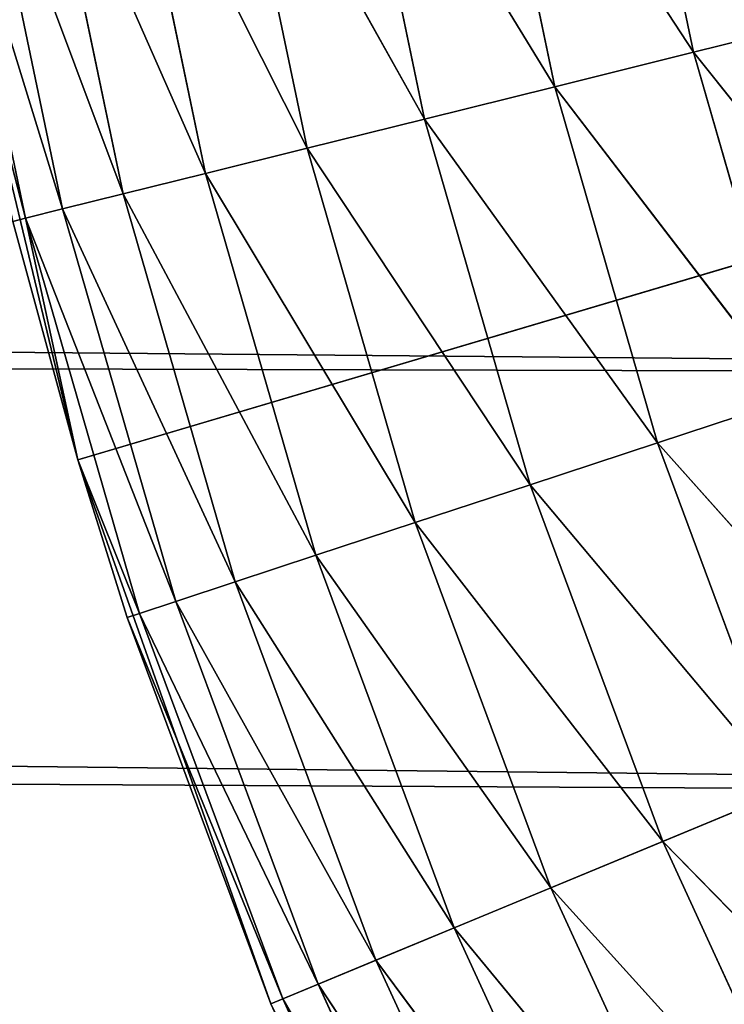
# Model space of a CAD drawing. Extents: x 0.1 to 25.1, y 0 to 8.
# Tile 484 of 582: x 22.5002 to 22.5833, y 1.9266 to 2.0427. Entities that reach past the tile are written whole.
import ezdxf

# ---------------------------------------------------------------- set-up
doc = ezdxf.new("R2010")
doc.units = 0
doc.header["$LTSCALE"] = 2.54
doc.layers.get('0').update_dxf_attribs({"color": 13, "linetype": 'CONTINUOUS'})

# ---------------------------------------------------------------- blocks, each defined once
blk = doc.blocks.new('P__KA__AZIENKOWA_DOCIA_25C')
at = {"color": 0}
for p, q in [((2.48026, 2.17566, 29.5), (22.86215, 1.95068, 29.5)), ((22.82716, 2.00066, 29.5), (2.48026, 2.17566, 29.5)), ((22.82716, 2.00066, 29.5), (2.48026, 2.17566, 29.5)), ((2.48026, 2.17566, 29.5), (22.86215, 1.95068, 29.5)), ((22.5071, 1.9908, 29.35), (23.13026, 2.17566, 29.35)), ((22.5071, 1.9908, 29.35), (23.13026, 2.17566, 29.35)), ((22.52984, 1.92667, 29.35), (23.13026, 2.17566, 29.35)), ((22.52984, 1.92667, 29.35), (23.13026, 2.17566, 29.35)), ((22.57095, 2.0804, 28.85152), (22.57964, 2.03887, 28.85152)), ((22.57095, 2.0804, 28.85152), (22.57964, 2.03887, 28.85152)), ((22.55435, 2.07757, 28.85603), (22.5633, 2.03481, 28.85603)), ((22.55435, 2.07757, 28.85603), (22.5633, 2.03481, 28.85603)), ((22.55435, 2.07757, 28.85603), (22.57964, 2.03887, 28.85152)), ((22.55435, 2.07757, 28.85603), (22.57964, 2.03887, 28.85152)), ((22.53878, 2.07492, 28.8634), (22.54796, 2.031, 28.8634)), ((22.53878, 2.07492, 28.8634), (22.54796, 2.031, 28.8634)), ((22.53878, 2.07492, 28.8634), (22.5633, 2.03481, 28.85603)), ((22.53878, 2.07492, 28.8634), (22.5633, 2.03481, 28.85603)), ((22.52471, 2.07252, 28.87339), (22.53411, 2.02756, 28.87339)), ((22.52471, 2.07252, 28.87339), (22.53411, 2.02756, 28.87339)), ((22.52471, 2.07252, 28.87339), (22.54796, 2.031, 28.8634)), ((22.52471, 2.07252, 28.87339), (22.54796, 2.031, 28.8634)), ((22.51255, 2.07045, 28.88572), (22.52214, 2.02458, 28.88572)), ((22.51255, 2.07045, 28.88572), (22.52214, 2.02458, 28.88572)), ((22.51255, 2.07045, 28.88572), (22.53411, 2.02756, 28.87339)), ((22.51255, 2.07045, 28.88572), (22.53411, 2.02756, 28.87339)), ((22.5027, 2.06877, 28.9), (22.51244, 2.02217, 28.9)), ((22.5027, 2.06877, 28.9), (22.51244, 2.02217, 28.9)), ((22.5027, 2.06877, 28.9), (22.52214, 2.02458, 28.88572)), ((22.5027, 2.06877, 28.9), (22.52214, 2.02458, 28.88572)), ((22.49099, 2.06678, 28.93264), (22.50091, 2.01931, 28.93264)), ((22.49099, 2.06678, 28.93264), (22.50091, 2.01931, 28.93264)), ((22.49099, 2.06678, 28.93264), (22.50529, 2.0204, 28.9158)), ((22.49099, 2.06678, 28.93264), (22.50529, 2.0204, 28.9158)), ((22.49544, 2.06754, 28.9158), (22.50529, 2.0204, 28.9158)), ((22.49544, 2.06754, 28.9158), (22.50529, 2.0204, 28.9158)), ((22.49544, 2.06754, 28.9158), (22.51244, 2.02217, 28.9)), ((22.49544, 2.06754, 28.9158), (22.51244, 2.02217, 28.9)), ((22.5071, 1.9908, 29.35), (22.4912, 2.05695, 29.35)), ((22.5071, 1.9908, 29.35), (22.4912, 2.05695, 29.35)), ((22.4912, 2.05695, 28.95), (22.50091, 2.01931, 28.93264)), ((22.4912, 2.05695, 28.95), (22.50091, 2.01931, 28.93264)), ((22.82716, 2.00066, 29.35), (2.45916, 2.05595, 29.35)), ((22.82716, 2.00066, 29.35), (2.45916, 2.05595, 29.35)), ((22.86215, 1.95068, 29.35), (2.45916, 2.05595, 29.35)), ((22.86215, 1.95068, 29.35), (2.45916, 2.05595, 29.35)), ((22.59649, 2.04305, 28.85), (22.57964, 2.03887, 28.85152)), ((22.59649, 2.04305, 28.85), (22.57964, 2.03887, 28.85152)), ((22.57964, 2.03887, 28.85152), (22.5633, 2.03481, 28.85603)), ((22.57964, 2.03887, 28.85152), (22.5633, 2.03481, 28.85603)), ((22.57964, 2.03887, 28.85152), (22.5914, 1.9981, 28.85152)), ((22.57964, 2.03887, 28.85152), (22.5914, 1.9981, 28.85152)), ((22.57964, 2.03887, 28.85152), (22.60789, 2.00353, 28.85)), ((22.57964, 2.03887, 28.85152), (22.60789, 2.00353, 28.85)), ((22.5633, 2.03481, 28.85603), (22.54796, 2.031, 28.8634)), ((22.5633, 2.03481, 28.85603), (22.54796, 2.031, 28.8634)), ((22.5633, 2.03481, 28.85603), (22.57541, 1.99283, 28.85603)), ((22.5633, 2.03481, 28.85603), (22.57541, 1.99283, 28.85603)), ((22.5633, 2.03481, 28.85603), (22.5914, 1.9981, 28.85152)), ((22.5633, 2.03481, 28.85603), (22.5914, 1.9981, 28.85152)), ((22.54796, 2.031, 28.8634), (22.53411, 2.02756, 28.87339)), ((22.54796, 2.031, 28.8634), (22.53411, 2.02756, 28.87339)), ((22.54796, 2.031, 28.8634), (22.5604, 1.98789, 28.8634)), ((22.54796, 2.031, 28.8634), (22.5604, 1.98789, 28.8634)), ((22.54796, 2.031, 28.8634), (22.57541, 1.99283, 28.85603)), ((22.54796, 2.031, 28.8634), (22.57541, 1.99283, 28.85603)), ((22.53411, 2.02756, 28.87339), (22.52214, 2.02458, 28.88572)), ((22.53411, 2.02756, 28.87339), (22.52214, 2.02458, 28.88572)), ((22.53411, 2.02756, 28.87339), (22.54684, 1.98342, 28.87339)), ((22.53411, 2.02756, 28.87339), (22.54684, 1.98342, 28.87339)), ((22.53411, 2.02756, 28.87339), (22.5604, 1.98789, 28.8634)), ((22.53411, 2.02756, 28.87339), (22.5604, 1.98789, 28.8634)), ((22.52214, 2.02458, 28.88572), (22.51244, 2.02217, 28.9)), ((22.52214, 2.02458, 28.88572), (22.51244, 2.02217, 28.9)), ((22.52214, 2.02458, 28.88572), (22.53513, 1.97956, 28.88572)), ((22.52214, 2.02458, 28.88572), (22.53513, 1.97956, 28.88572)), ((22.52214, 2.02458, 28.88572), (22.54684, 1.98342, 28.87339)), ((22.52214, 2.02458, 28.88572), (22.54684, 1.98342, 28.87339)), ((22.51244, 2.02217, 28.9), (22.50529, 2.0204, 28.9158)), ((22.51244, 2.02217, 28.9), (22.50529, 2.0204, 28.9158)), ((22.51244, 2.02217, 28.9), (22.52564, 1.97643, 28.9)), ((22.51244, 2.02217, 28.9), (22.52564, 1.97643, 28.9)), ((22.51244, 2.02217, 28.9), (22.53513, 1.97956, 28.88572)), ((22.51244, 2.02217, 28.9), (22.53513, 1.97956, 28.88572)), ((22.50529, 2.0204, 28.9158), (22.50091, 2.01931, 28.93264)), ((22.50529, 2.0204, 28.9158), (22.50091, 2.01931, 28.93264)), ((22.50529, 2.0204, 28.9158), (22.51864, 1.97413, 28.9158)), ((22.50529, 2.0204, 28.9158), (22.51864, 1.97413, 28.9158)), ((22.50529, 2.0204, 28.9158), (22.52564, 1.97643, 28.9)), ((22.50529, 2.0204, 28.9158), (22.52564, 1.97643, 28.9)), ((22.49944, 2.01894, 28.95), (22.50091, 2.01931, 28.93264)), ((22.49944, 2.01894, 28.95), (22.50091, 2.01931, 28.93264)), ((22.50091, 2.01931, 28.93264), (22.5071, 1.9908, 28.95)), ((22.50091, 2.01931, 28.93264), (22.5071, 1.9908, 28.95)), ((22.50091, 2.01931, 28.93264), (22.51436, 1.97271, 28.93264)), ((22.50091, 2.01931, 28.93264), (22.51436, 1.97271, 28.93264)), ((22.50091, 2.01931, 28.93264), (22.51864, 1.97413, 28.9158)), ((22.50091, 2.01931, 28.93264), (22.51864, 1.97413, 28.9158)), ((22.49944, 2.01894, 28.95), (22.5071, 1.9908, 29.35)), ((22.49944, 2.01894, 28.95), (22.5071, 1.9908, 29.35)), ((22.49944, 2.01894, 28.95), (22.5071, 1.9908, 28.95)), ((22.49944, 2.01894, 28.95), (22.5071, 1.9908, 28.95)), ((22.5914, 1.9981, 28.85152), (22.57541, 1.99283, 28.85603)), ((22.5914, 1.9981, 28.85152), (22.57541, 1.99283, 28.85603)), ((22.57541, 1.99283, 28.85603), (22.5604, 1.98789, 28.8634)), ((22.57541, 1.99283, 28.85603), (22.5604, 1.98789, 28.8634)), ((22.60617, 1.95833, 28.85152), (22.57541, 1.99283, 28.85603)), ((22.60617, 1.95833, 28.85152), (22.57541, 1.99283, 28.85603)), ((22.59062, 1.95188, 28.85603), (22.57541, 1.99283, 28.85603)), ((22.59062, 1.95188, 28.85603), (22.57541, 1.99283, 28.85603)), ((22.52984, 1.92667, 29.35), (22.5071, 1.9908, 29.35)), ((22.5071, 1.9908, 29.35), (22.51291, 1.97224, 28.95)), ((22.5071, 1.9908, 28.95), (22.5071, 1.9908, 29.35)), ((22.5071, 1.9908, 28.95), (22.5071, 1.9908, 29.35)), ((22.5071, 1.9908, 28.95), (22.51291, 1.97224, 28.95)), ((22.5071, 1.9908, 29.35), (22.51291, 1.97224, 28.95)), ((22.52984, 1.92667, 29.35), (22.5071, 1.9908, 29.35)), ((22.5071, 1.9908, 28.95), (22.51291, 1.97224, 28.95)), ((22.5071, 1.9908, 28.95), (22.51436, 1.97271, 28.93264)), ((22.5071, 1.9908, 28.95), (22.51436, 1.97271, 28.93264)), ((22.5604, 1.98789, 28.8634), (22.54684, 1.98342, 28.87339)), ((22.5604, 1.98789, 28.8634), (22.54684, 1.98342, 28.87339)), ((22.59062, 1.95188, 28.85603), (22.5604, 1.98789, 28.8634)), ((22.59062, 1.95188, 28.85603), (22.5604, 1.98789, 28.8634)), ((22.57603, 1.94583, 28.8634), (22.5604, 1.98789, 28.8634)), ((22.57603, 1.94583, 28.8634), (22.5604, 1.98789, 28.8634)), ((22.54684, 1.98342, 28.87339), (22.53513, 1.97956, 28.88572)), ((22.54684, 1.98342, 28.87339), (22.53513, 1.97956, 28.88572)), ((22.57603, 1.94583, 28.8634), (22.54684, 1.98342, 28.87339)), ((22.57603, 1.94583, 28.8634), (22.54684, 1.98342, 28.87339)), ((22.56284, 1.94036, 28.87339), (22.54684, 1.98342, 28.87339)), ((22.56284, 1.94036, 28.87339), (22.54684, 1.98342, 28.87339)), ((22.53513, 1.97956, 28.88572), (22.52564, 1.97643, 28.9)), ((22.53513, 1.97956, 28.88572), (22.52564, 1.97643, 28.9)), ((22.56284, 1.94036, 28.87339), (22.53513, 1.97956, 28.88572)), ((22.56284, 1.94036, 28.87339), (22.53513, 1.97956, 28.88572)), ((22.55145, 1.93564, 28.88572), (22.53513, 1.97956, 28.88572)), ((22.55145, 1.93564, 28.88572), (22.53513, 1.97956, 28.88572)), ((22.52564, 1.97643, 28.9), (22.51864, 1.97413, 28.9158)), ((22.52564, 1.97643, 28.9), (22.51864, 1.97413, 28.9158)), ((22.55145, 1.93564, 28.88572), (22.52564, 1.97643, 28.9)), ((22.55145, 1.93564, 28.88572), (22.52564, 1.97643, 28.9)), ((22.54222, 1.93181, 28.9), (22.52564, 1.97643, 28.9)), ((22.54222, 1.93181, 28.9), (22.52564, 1.97643, 28.9)), ((22.51864, 1.97413, 28.9158), (22.51436, 1.97271, 28.93264)), ((22.51864, 1.97413, 28.9158), (22.51436, 1.97271, 28.93264)), ((22.54222, 1.93181, 28.9), (22.51864, 1.97413, 28.9158)), ((22.54222, 1.93181, 28.9), (22.51864, 1.97413, 28.9158)), ((22.53541, 1.92898, 28.9158), (22.51864, 1.97413, 28.9158)), ((22.53541, 1.92898, 28.9158), (22.51864, 1.97413, 28.9158)), ((22.51436, 1.97271, 28.93264), (22.51291, 1.97224, 28.95)), ((22.51436, 1.97271, 28.93264), (22.51291, 1.97224, 28.95)), ((22.53541, 1.92898, 28.9158), (22.51436, 1.97271, 28.93264)), ((22.53541, 1.92898, 28.9158), (22.51436, 1.97271, 28.93264)), ((22.53125, 1.92726, 28.93264), (22.51436, 1.97271, 28.93264)), ((22.53125, 1.92726, 28.93264), (22.51436, 1.97271, 28.93264)), ((22.51291, 1.97224, 28.95), (22.52984, 1.92667, 29.35)), ((22.51291, 1.97224, 28.95), (22.52984, 1.92667, 28.95)), ((22.51291, 1.97224, 28.95), (22.52984, 1.92667, 29.35)), ((22.53125, 1.92726, 28.93264), (22.51291, 1.97224, 28.95)), ((22.53125, 1.92726, 28.93264), (22.51291, 1.97224, 28.95)), ((22.51291, 1.97224, 28.95), (22.52984, 1.92667, 28.95)), ((22.59062, 1.95188, 28.85603), (22.57603, 1.94583, 28.8634)), ((22.59062, 1.95188, 28.85603), (22.57603, 1.94583, 28.8634)), ((22.57603, 1.94583, 28.8634), (22.56284, 1.94036, 28.87339)), ((22.57603, 1.94583, 28.8634), (22.56284, 1.94036, 28.87339)), ((22.60885, 1.91218, 28.85603), (22.57603, 1.94583, 28.8634)), ((22.60885, 1.91218, 28.85603), (22.57603, 1.94583, 28.8634)), ((22.59475, 1.90505, 28.8634), (22.57603, 1.94583, 28.8634)), ((22.59475, 1.90505, 28.8634), (22.57603, 1.94583, 28.8634)), ((22.56284, 1.94036, 28.87339), (22.55145, 1.93564, 28.88572)), ((22.56284, 1.94036, 28.87339), (22.55145, 1.93564, 28.88572)), ((22.59475, 1.90505, 28.8634), (22.56284, 1.94036, 28.87339)), ((22.59475, 1.90505, 28.8634), (22.56284, 1.94036, 28.87339)), ((22.58201, 1.89861, 28.87339), (22.56284, 1.94036, 28.87339)), ((22.58201, 1.89861, 28.87339), (22.56284, 1.94036, 28.87339)), ((22.55145, 1.93564, 28.88572), (22.54222, 1.93181, 28.9)), ((22.55145, 1.93564, 28.88572), (22.54222, 1.93181, 28.9)), ((22.58201, 1.89861, 28.87339), (22.55145, 1.93564, 28.88572)), ((22.58201, 1.89861, 28.87339), (22.55145, 1.93564, 28.88572)), ((22.57101, 1.89305, 28.88572), (22.55145, 1.93564, 28.88572)), ((22.57101, 1.89305, 28.88572), (22.55145, 1.93564, 28.88572)), ((22.54222, 1.93181, 28.9), (22.53541, 1.92898, 28.9158)), ((22.54222, 1.93181, 28.9), (22.53541, 1.92898, 28.9158)), ((22.57101, 1.89305, 28.88572), (22.54222, 1.93181, 28.9)), ((22.57101, 1.89305, 28.88572), (22.54222, 1.93181, 28.9)), ((22.56208, 1.88854, 28.9), (22.54222, 1.93181, 28.9)), ((22.56208, 1.88854, 28.9), (22.54222, 1.93181, 28.9)), ((22.53541, 1.92898, 28.9158), (22.53125, 1.92726, 28.93264)), ((22.53541, 1.92898, 28.9158), (22.53125, 1.92726, 28.93264)), ((22.56208, 1.88854, 28.9), (22.53541, 1.92898, 28.9158)), ((22.56208, 1.88854, 28.9), (22.53541, 1.92898, 28.9158)), ((22.55551, 1.88522, 28.9158), (22.53541, 1.92898, 28.9158)), ((22.55551, 1.88522, 28.9158), (22.53541, 1.92898, 28.9158)), ((22.53125, 1.92726, 28.93264), (22.52984, 1.92667, 28.95)), ((22.53125, 1.92726, 28.93264), (22.52984, 1.92667, 28.95)), ((22.55551, 1.88522, 28.9158), (22.53125, 1.92726, 28.93264)), ((22.55551, 1.88522, 28.9158), (22.53125, 1.92726, 28.93264)), ((22.55148, 1.88319, 28.93264), (22.53125, 1.92726, 28.93264)), ((22.55148, 1.88319, 28.93264), (22.53125, 1.92726, 28.93264)), ((22.52984, 1.92667, 28.95), (22.52984, 1.92667, 29.35)), ((22.52984, 1.92667, 28.95), (22.52984, 1.92667, 29.35)), ((22.52984, 1.92667, 28.95), (22.55013, 1.8825, 28.95)), ((22.55013, 1.8825, 28.95), (22.52984, 1.92667, 29.35)), ((22.55013, 1.8825, 28.95), (22.52984, 1.92667, 29.35)), ((22.55916, 1.86528, 29.35), (22.52984, 1.92667, 29.35)), ((22.55916, 1.86528, 29.35), (22.52984, 1.92667, 29.35)), ((22.55148, 1.88319, 28.93264), (22.52984, 1.92667, 28.95)), ((22.55148, 1.88319, 28.93264), (22.52984, 1.92667, 28.95)), ((22.52984, 1.92667, 28.95), (22.55013, 1.8825, 28.95))]:
    blk.add_line(p, q, dxfattribs=at)
mesh = blk.add_polyface(dxfattribs=at)
corners = [(25.13026, 0.32566, 20.5), (0.13026, 0.32566, 20.5), (0.63026, 8.02566, 20.5)]
mesh.append_faces([[corners[k] for k in face] for face in [(0, 1, 2)]], dxfattribs={"color": 0})
mesh = blk.add_polyface(dxfattribs=at)
corners = [(24.63026, 8.02566, 20.65), (0.63026, 8.02566, 20.65), (0.13026, 0.32566, 20.65)]
mesh.append_faces([[corners[k] for k in face] for face in [(0, 1, 2)]], dxfattribs={"color": 0})
mesh = blk.add_polyface(dxfattribs=at)
corners = [(25.13026, 0.32566, 20.65), (24.63026, 8.02566, 20.65), (0.13026, 0.32566, 20.65)]
mesh.append_faces([[corners[k] for k in face] for face in [(0, 1, 2)]], dxfattribs={"color": 0})
mesh = blk.add_polyface(dxfattribs=at)
corners = [(25.13026, 0.32566, 20.5), (0.63026, 8.02566, 20.5), (24.63026, 8.02566, 20.5)]
mesh.append_faces([[corners[k] for k in face] for face in [(0, 1, 2)]], dxfattribs={"color": 0})
mesh = blk.add_polyface(dxfattribs=at)
corners = [(23.13026, 1.82566, 29.5), (2.48026, 2.17566, 29.5), (2.47495, 2.11488, 29.5)]
mesh.append_faces([[corners[k] for k in face] for face in [(0, 1, 2)]], dxfattribs={"color": 0})
mesh = blk.add_polyface(dxfattribs=at)
corners = [(22.86215, 1.95068, 29.5), (22.82716, 2.00066, 29.5), (2.48026, 2.17566, 29.5)]
mesh.append_faces([[corners[k] for k in face] for face in [(0, 1, 2)]], dxfattribs={"color": 0})
mesh = blk.add_polyface(dxfattribs=at)
corners = [(22.82716, 2.00066, 29.5), (22.80137, 2.05595, 29.5), (2.48026, 2.17566, 29.5)]
mesh.append_faces([[corners[k] for k in face] for face in [(0, 1, 2)]], dxfattribs={"color": 0})
mesh = blk.add_polyface(dxfattribs=at)
corners = [(23.01056, 1.84676, 29.5), (22.95526, 1.87255, 29.5), (2.48026, 2.17566, 29.5)]
mesh.append_faces([[corners[k] for k in face] for face in [(0, 1, 2)]], dxfattribs={"color": 0})
mesh = blk.add_polyface(dxfattribs=at)
corners = [(22.95526, 1.87255, 29.5), (22.90529, 1.90754, 29.5), (2.48026, 2.17566, 29.5)]
mesh.append_faces([[corners[k] for k in face] for face in [(0, 1, 2)]], dxfattribs={"color": 0})
mesh = blk.add_polyface(dxfattribs=at)
corners = [(22.90529, 1.90754, 29.5), (22.86215, 1.95068, 29.5), (2.48026, 2.17566, 29.5)]
mesh.append_faces([[corners[k] for k in face] for face in [(0, 1, 2)]], dxfattribs={"color": 0})
mesh = blk.add_polyface(dxfattribs=at)
corners = [(23.13026, 1.82566, 29.5), (23.06949, 1.83097, 29.5), (2.48026, 2.17566, 29.5)]
mesh.append_faces([[corners[k] for k in face] for face in [(0, 1, 2)]], dxfattribs={"color": 0})
mesh = blk.add_polyface(dxfattribs=at)
corners = [(23.06949, 1.83097, 29.5), (23.01056, 1.84676, 29.5), (2.48026, 2.17566, 29.5)]
mesh.append_faces([[corners[k] for k in face] for face in [(0, 1, 2)]], dxfattribs={"color": 0})
mesh = blk.add_polyface(dxfattribs=at)
corners = [(23.13026, 2.17566, 29.35), (22.4912, 2.05695, 29.35), (22.5071, 1.9908, 29.35)]
mesh.append_faces([[corners[k] for k in face] for face in [(0, 1, 2)]], dxfattribs={"color": 0})
mesh = blk.add_polyface(dxfattribs=at)
corners = [(23.13026, 2.17566, 29.35), (22.5071, 1.9908, 29.35), (22.52984, 1.92667, 29.35)]
mesh.append_faces([[corners[k] for k in face] for face in [(0, 1, 2)]], dxfattribs={"color": 0})
mesh = blk.add_polyface(dxfattribs=at)
corners = [(23.13026, 2.17566, 29.35), (22.52984, 1.92667, 29.35), (22.55916, 1.86528, 29.35)]
mesh.append_faces([[corners[k] for k in face] for face in [(0, 1, 2)]], dxfattribs={"color": 0})
mesh = blk.add_polyface(dxfattribs=at)
corners = [(23.13026, 2.17566, 29.35), (22.55916, 1.86528, 29.35), (22.59473, 1.80728, 29.35)]
mesh.append_faces([[corners[k] for k in face] for face in [(0, 1, 2)]], dxfattribs={"color": 0})
mesh = blk.add_polyface(dxfattribs=at)
corners = [(25.13026, 0.32566, 29.5), (2.47495, 2.11488, 29.5), (2.45916, 2.05595, 29.5)]
mesh.append_faces([[corners[k] for k in face] for face in [(0, 1, 2)]], dxfattribs={"color": 0})
mesh = blk.add_polyface(dxfattribs=at)
corners = [(25.13026, 0.32566, 29.5), (23.13026, 1.82566, 29.5), (2.47495, 2.11488, 29.5)]
mesh.append_faces([[corners[k] for k in face] for face in [(0, 1, 2)]], dxfattribs={"color": 0})
mesh = blk.add_polyface(dxfattribs=at)
corners = [(22.57964, 2.03887, 28.85152), (22.55435, 2.07757, 28.85603), (22.57095, 2.0804, 28.85152)]
mesh.append_faces([[corners[k] for k in face] for face in [(0, 1, 2)]], dxfattribs={"color": 0})
mesh = blk.add_polyface(dxfattribs=at)
corners = [(22.59649, 2.04305, 28.85), (22.57964, 2.03887, 28.85152), (22.57095, 2.0804, 28.85152)]
mesh.append_faces([[corners[k] for k in face] for face in [(0, 1, 2)]], dxfattribs={"color": 0})
mesh = blk.add_polyface(dxfattribs=at)
corners = [(22.5633, 2.03481, 28.85603), (22.53878, 2.07492, 28.8634), (22.55435, 2.07757, 28.85603)]
mesh.append_faces([[corners[k] for k in face] for face in [(0, 1, 2)]], dxfattribs={"color": 0})
mesh = blk.add_polyface(dxfattribs=at)
corners = [(22.57964, 2.03887, 28.85152), (22.5633, 2.03481, 28.85603), (22.55435, 2.07757, 28.85603)]
mesh.append_faces([[corners[k] for k in face] for face in [(0, 1, 2)]], dxfattribs={"color": 0})
mesh = blk.add_polyface(dxfattribs=at)
corners = [(22.54796, 2.031, 28.8634), (22.52471, 2.07252, 28.87339), (22.53878, 2.07492, 28.8634)]
mesh.append_faces([[corners[k] for k in face] for face in [(0, 1, 2)]], dxfattribs={"color": 0})
mesh = blk.add_polyface(dxfattribs=at)
corners = [(22.5633, 2.03481, 28.85603), (22.54796, 2.031, 28.8634), (22.53878, 2.07492, 28.8634)]
mesh.append_faces([[corners[k] for k in face] for face in [(0, 1, 2)]], dxfattribs={"color": 0})
mesh = blk.add_polyface(dxfattribs=at)
corners = [(22.53411, 2.02756, 28.87339), (22.51255, 2.07045, 28.88572), (22.52471, 2.07252, 28.87339)]
mesh.append_faces([[corners[k] for k in face] for face in [(0, 1, 2)]], dxfattribs={"color": 0})
mesh = blk.add_polyface(dxfattribs=at)
corners = [(22.54796, 2.031, 28.8634), (22.53411, 2.02756, 28.87339), (22.52471, 2.07252, 28.87339)]
mesh.append_faces([[corners[k] for k in face] for face in [(0, 1, 2)]], dxfattribs={"color": 0})
mesh = blk.add_polyface(dxfattribs=at)
corners = [(22.51255, 2.07045, 28.88572), (22.52214, 2.02458, 28.88572), (22.5027, 2.06877, 28.9)]
mesh.append_faces([[corners[k] for k in face] for face in [(0, 1, 2)]], dxfattribs={"color": 0})
mesh = blk.add_polyface(dxfattribs=at)
corners = [(22.53411, 2.02756, 28.87339), (22.52214, 2.02458, 28.88572), (22.51255, 2.07045, 28.88572)]
mesh.append_faces([[corners[k] for k in face] for face in [(0, 1, 2)]], dxfattribs={"color": 0})
mesh = blk.add_polyface(dxfattribs=at)
corners = [(22.5027, 2.06877, 28.9), (22.51244, 2.02217, 28.9), (22.49544, 2.06754, 28.9158)]
mesh.append_faces([[corners[k] for k in face] for face in [(0, 1, 2)]], dxfattribs={"color": 0})
mesh = blk.add_polyface(dxfattribs=at)
corners = [(22.5027, 2.06877, 28.9), (22.52214, 2.02458, 28.88572), (22.51244, 2.02217, 28.9)]
mesh.append_faces([[corners[k] for k in face] for face in [(0, 1, 2)]], dxfattribs={"color": 0})
mesh = blk.add_polyface(dxfattribs=at)
corners = [(22.49544, 2.06754, 28.9158), (22.50529, 2.0204, 28.9158), (22.49099, 2.06678, 28.93264)]
mesh.append_faces([[corners[k] for k in face] for face in [(0, 1, 2)]], dxfattribs={"color": 0})
mesh = blk.add_polyface(dxfattribs=at)
corners = [(22.49099, 2.06678, 28.93264), (22.50091, 2.01931, 28.93264), (22.4912, 2.05695, 28.95)]
mesh.append_faces([[corners[k] for k in face] for face in [(0, 1, 2)]], dxfattribs={"color": 0})
mesh = blk.add_polyface(dxfattribs=at)
corners = [(22.49099, 2.06678, 28.93264), (22.50529, 2.0204, 28.9158), (22.50091, 2.01931, 28.93264)]
mesh.append_faces([[corners[k] for k in face] for face in [(0, 1, 2)]], dxfattribs={"color": 0})
mesh = blk.add_polyface(dxfattribs=at)
corners = [(22.49544, 2.06754, 28.9158), (22.51244, 2.02217, 28.9), (22.50529, 2.0204, 28.9158)]
mesh.append_faces([[corners[k] for k in face] for face in [(0, 1, 2)]], dxfattribs={"color": 0})
mesh = blk.add_polyface(dxfattribs=at)
corners = [(22.4912, 2.05695, 29.35), (22.49944, 2.01894, 28.95), (22.5071, 1.9908, 29.35)]
mesh.append_faces([[corners[k] for k in face] for face in [(0, 1, 2)]], dxfattribs={"color": 0})
mesh = blk.add_polyface(dxfattribs=at)
corners = [(22.4912, 2.05695, 28.95), (22.50091, 2.01931, 28.93264), (22.49944, 2.01894, 28.95)]
mesh.append_faces([[corners[k] for k in face] for face in [(0, 1, 2)]], dxfattribs={"color": 0})
mesh = blk.add_polyface(dxfattribs=at)
corners = [(25.13026, 0.32566, 29.5), (2.45916, 2.05595, 29.5), (2.43337, 2.00066, 29.5)]
mesh.append_faces([[corners[k] for k in face] for face in [(0, 1, 2)]], dxfattribs={"color": 0})
mesh = blk.add_polyface(dxfattribs=at)
corners = [(25.13026, 0.32566, 29.35), (2.43337, 2.00066, 29.35), (2.45916, 2.05595, 29.35)]
mesh.append_faces([[corners[k] for k in face] for face in [(0, 1, 2)]], dxfattribs={"color": 0})
mesh = blk.add_polyface(dxfattribs=at)
corners = [(22.82716, 2.00066, 29.35), (2.45916, 2.05595, 29.35), (22.80137, 2.05595, 29.35)]
mesh.append_faces([[corners[k] for k in face] for face in [(0, 1, 2)]], dxfattribs={"color": 0})
mesh = blk.add_polyface(dxfattribs=at)
corners = [(22.86215, 1.95068, 29.35), (2.45916, 2.05595, 29.35), (22.82716, 2.00066, 29.35)]
mesh.append_faces([[corners[k] for k in face] for face in [(0, 1, 2)]], dxfattribs={"color": 0})
mesh = blk.add_polyface(dxfattribs=at)
corners = [(22.90529, 1.90754, 29.35), (2.45916, 2.05595, 29.35), (22.86215, 1.95068, 29.35)]
mesh.append_faces([[corners[k] for k in face] for face in [(0, 1, 2)]], dxfattribs={"color": 0})
mesh = blk.add_polyface(dxfattribs=at)
corners = [(22.95526, 1.87255, 29.35), (2.45916, 2.05595, 29.35), (22.90529, 1.90754, 29.35)]
mesh.append_faces([[corners[k] for k in face] for face in [(0, 1, 2)]], dxfattribs={"color": 0})
mesh = blk.add_polyface(dxfattribs=at)
corners = [(23.01056, 1.84676, 29.35), (2.45916, 2.05595, 29.35), (22.95526, 1.87255, 29.35)]
mesh.append_faces([[corners[k] for k in face] for face in [(0, 1, 2)]], dxfattribs={"color": 0})
mesh = blk.add_polyface(dxfattribs=at)
corners = [(25.13026, 0.32566, 29.35), (2.45916, 2.05595, 29.35), (23.01056, 1.84676, 29.35)]
mesh.append_faces([[corners[k] for k in face] for face in [(0, 1, 2)]], dxfattribs={"color": 0})
mesh = blk.add_polyface(dxfattribs=at)
corners = [(22.60789, 2.00353, 28.85), (22.57964, 2.03887, 28.85152), (22.59649, 2.04305, 28.85)]
mesh.append_faces([[corners[k] for k in face] for face in [(0, 1, 2)]], dxfattribs={"color": 0})
mesh = blk.add_polyface(dxfattribs=at)
corners = [(22.5914, 1.9981, 28.85152), (22.5633, 2.03481, 28.85603), (22.57964, 2.03887, 28.85152)]
mesh.append_faces([[corners[k] for k in face] for face in [(0, 1, 2)]], dxfattribs={"color": 0})
mesh = blk.add_polyface(dxfattribs=at)
corners = [(22.60789, 2.00353, 28.85), (22.5914, 1.9981, 28.85152), (22.57964, 2.03887, 28.85152)]
mesh.append_faces([[corners[k] for k in face] for face in [(0, 1, 2)]], dxfattribs={"color": 0})
mesh = blk.add_polyface(dxfattribs=at)
corners = [(22.57541, 1.99283, 28.85603), (22.54796, 2.031, 28.8634), (22.5633, 2.03481, 28.85603)]
mesh.append_faces([[corners[k] for k in face] for face in [(0, 1, 2)]], dxfattribs={"color": 0})
mesh = blk.add_polyface(dxfattribs=at)
corners = [(22.5914, 1.9981, 28.85152), (22.57541, 1.99283, 28.85603), (22.5633, 2.03481, 28.85603)]
mesh.append_faces([[corners[k] for k in face] for face in [(0, 1, 2)]], dxfattribs={"color": 0})
mesh = blk.add_polyface(dxfattribs=at)
corners = [(22.5604, 1.98789, 28.8634), (22.53411, 2.02756, 28.87339), (22.54796, 2.031, 28.8634)]
mesh.append_faces([[corners[k] for k in face] for face in [(0, 1, 2)]], dxfattribs={"color": 0})
mesh = blk.add_polyface(dxfattribs=at)
corners = [(22.57541, 1.99283, 28.85603), (22.5604, 1.98789, 28.8634), (22.54796, 2.031, 28.8634)]
mesh.append_faces([[corners[k] for k in face] for face in [(0, 1, 2)]], dxfattribs={"color": 0})
mesh = blk.add_polyface(dxfattribs=at)
corners = [(22.54684, 1.98342, 28.87339), (22.52214, 2.02458, 28.88572), (22.53411, 2.02756, 28.87339)]
mesh.append_faces([[corners[k] for k in face] for face in [(0, 1, 2)]], dxfattribs={"color": 0})
mesh = blk.add_polyface(dxfattribs=at)
corners = [(22.5604, 1.98789, 28.8634), (22.54684, 1.98342, 28.87339), (22.53411, 2.02756, 28.87339)]
mesh.append_faces([[corners[k] for k in face] for face in [(0, 1, 2)]], dxfattribs={"color": 0})
mesh = blk.add_polyface(dxfattribs=at)
corners = [(22.52214, 2.02458, 28.88572), (22.53513, 1.97956, 28.88572), (22.51244, 2.02217, 28.9)]
mesh.append_faces([[corners[k] for k in face] for face in [(0, 1, 2)]], dxfattribs={"color": 0})
mesh = blk.add_polyface(dxfattribs=at)
corners = [(22.54684, 1.98342, 28.87339), (22.53513, 1.97956, 28.88572), (22.52214, 2.02458, 28.88572)]
mesh.append_faces([[corners[k] for k in face] for face in [(0, 1, 2)]], dxfattribs={"color": 0})
mesh = blk.add_polyface(dxfattribs=at)
corners = [(22.51244, 2.02217, 28.9), (22.52564, 1.97643, 28.9), (22.50529, 2.0204, 28.9158)]
mesh.append_faces([[corners[k] for k in face] for face in [(0, 1, 2)]], dxfattribs={"color": 0})
mesh = blk.add_polyface(dxfattribs=at)
corners = [(22.51244, 2.02217, 28.9), (22.53513, 1.97956, 28.88572), (22.52564, 1.97643, 28.9)]
mesh.append_faces([[corners[k] for k in face] for face in [(0, 1, 2)]], dxfattribs={"color": 0})
mesh = blk.add_polyface(dxfattribs=at)
corners = [(22.50529, 2.0204, 28.9158), (22.51864, 1.97413, 28.9158), (22.50091, 2.01931, 28.93264)]
mesh.append_faces([[corners[k] for k in face] for face in [(0, 1, 2)]], dxfattribs={"color": 0})
mesh = blk.add_polyface(dxfattribs=at)
corners = [(22.50529, 2.0204, 28.9158), (22.52564, 1.97643, 28.9), (22.51864, 1.97413, 28.9158)]
mesh.append_faces([[corners[k] for k in face] for face in [(0, 1, 2)]], dxfattribs={"color": 0})
mesh = blk.add_polyface(dxfattribs=at)
corners = [(22.50091, 2.01931, 28.93264), (22.5071, 1.9908, 28.95), (22.49944, 2.01894, 28.95)]
mesh.append_faces([[corners[k] for k in face] for face in [(0, 1, 2)]], dxfattribs={"color": 0})
mesh = blk.add_polyface(dxfattribs=at)
corners = [(22.50091, 2.01931, 28.93264), (22.51436, 1.97271, 28.93264), (22.5071, 1.9908, 28.95)]
mesh.append_faces([[corners[k] for k in face] for face in [(0, 1, 2)]], dxfattribs={"color": 0})
mesh = blk.add_polyface(dxfattribs=at)
corners = [(22.50091, 2.01931, 28.93264), (22.51864, 1.97413, 28.9158), (22.51436, 1.97271, 28.93264)]
mesh.append_faces([[corners[k] for k in face] for face in [(0, 1, 2)]], dxfattribs={"color": 0})
mesh = blk.add_polyface(dxfattribs=at)
corners = [(22.49944, 2.01894, 28.95), (22.5071, 1.9908, 28.95), (22.5071, 1.9908, 29.35)]
mesh.append_faces([[corners[k] for k in face] for face in [(0, 1, 2)]], dxfattribs={"color": 0})
mesh = blk.add_polyface(dxfattribs=at)
corners = [(25.13026, 0.32566, 29.5), (2.43337, 2.00066, 29.5), (2.39838, 1.95068, 29.5)]
mesh.append_faces([[corners[k] for k in face] for face in [(0, 1, 2)]], dxfattribs={"color": 0})
mesh = blk.add_polyface(dxfattribs=at)
corners = [(25.13026, 0.32566, 29.35), (2.39838, 1.95068, 29.35), (2.43337, 2.00066, 29.35)]
mesh.append_faces([[corners[k] for k in face] for face in [(0, 1, 2)]], dxfattribs={"color": 0})
mesh = blk.add_polyface(dxfattribs=at)
corners = [(22.60617, 1.95833, 28.85152), (22.57541, 1.99283, 28.85603), (22.5914, 1.9981, 28.85152)]
mesh.append_faces([[corners[k] for k in face] for face in [(0, 1, 2)]], dxfattribs={"color": 0})
mesh = blk.add_polyface(dxfattribs=at)
corners = [(22.59062, 1.95188, 28.85603), (22.5604, 1.98789, 28.8634), (22.57541, 1.99283, 28.85603)]
mesh.append_faces([[corners[k] for k in face] for face in [(0, 1, 2)]], dxfattribs={"color": 0})
mesh = blk.add_polyface(dxfattribs=at)
corners = [(22.60617, 1.95833, 28.85152), (22.59062, 1.95188, 28.85603), (22.57541, 1.99283, 28.85603)]
mesh.append_faces([[corners[k] for k in face] for face in [(0, 1, 2)]], dxfattribs={"color": 0})
mesh = blk.add_polyface(dxfattribs=at)
corners = [(22.5071, 1.9908, 29.35), (22.51291, 1.97224, 28.95), (22.52984, 1.92667, 29.35)]
mesh.append_faces([[corners[k] for k in face] for face in [(0, 1, 2)]], dxfattribs={"color": 0})
mesh = blk.add_polyface(dxfattribs=at)
corners = [(22.5071, 1.9908, 28.95), (22.51291, 1.97224, 28.95), (22.5071, 1.9908, 29.35)]
mesh.append_faces([[corners[k] for k in face] for face in [(0, 1, 2)]], dxfattribs={"color": 0})
mesh = blk.add_polyface(dxfattribs=at)
corners = [(22.5071, 1.9908, 28.95), (22.51436, 1.97271, 28.93264), (22.51291, 1.97224, 28.95)]
mesh.append_faces([[corners[k] for k in face] for face in [(0, 1, 2)]], dxfattribs={"color": 0})
mesh = blk.add_polyface(dxfattribs=at)
corners = [(22.57603, 1.94583, 28.8634), (22.54684, 1.98342, 28.87339), (22.5604, 1.98789, 28.8634)]
mesh.append_faces([[corners[k] for k in face] for face in [(0, 1, 2)]], dxfattribs={"color": 0})
mesh = blk.add_polyface(dxfattribs=at)
corners = [(22.59062, 1.95188, 28.85603), (22.57603, 1.94583, 28.8634), (22.5604, 1.98789, 28.8634)]
mesh.append_faces([[corners[k] for k in face] for face in [(0, 1, 2)]], dxfattribs={"color": 0})
mesh = blk.add_polyface(dxfattribs=at)
corners = [(22.56284, 1.94036, 28.87339), (22.53513, 1.97956, 28.88572), (22.54684, 1.98342, 28.87339)]
mesh.append_faces([[corners[k] for k in face] for face in [(0, 1, 2)]], dxfattribs={"color": 0})
mesh = blk.add_polyface(dxfattribs=at)
corners = [(22.57603, 1.94583, 28.8634), (22.56284, 1.94036, 28.87339), (22.54684, 1.98342, 28.87339)]
mesh.append_faces([[corners[k] for k in face] for face in [(0, 1, 2)]], dxfattribs={"color": 0})
mesh = blk.add_polyface(dxfattribs=at)
corners = [(22.53513, 1.97956, 28.88572), (22.55145, 1.93564, 28.88572), (22.52564, 1.97643, 28.9)]
mesh.append_faces([[corners[k] for k in face] for face in [(0, 1, 2)]], dxfattribs={"color": 0})
mesh = blk.add_polyface(dxfattribs=at)
corners = [(22.56284, 1.94036, 28.87339), (22.55145, 1.93564, 28.88572), (22.53513, 1.97956, 28.88572)]
mesh.append_faces([[corners[k] for k in face] for face in [(0, 1, 2)]], dxfattribs={"color": 0})
mesh = blk.add_polyface(dxfattribs=at)
corners = [(22.52564, 1.97643, 28.9), (22.54222, 1.93181, 28.9), (22.51864, 1.97413, 28.9158)]
mesh.append_faces([[corners[k] for k in face] for face in [(0, 1, 2)]], dxfattribs={"color": 0})
mesh = blk.add_polyface(dxfattribs=at)
corners = [(22.52564, 1.97643, 28.9), (22.55145, 1.93564, 28.88572), (22.54222, 1.93181, 28.9)]
mesh.append_faces([[corners[k] for k in face] for face in [(0, 1, 2)]], dxfattribs={"color": 0})
mesh = blk.add_polyface(dxfattribs=at)
corners = [(22.51864, 1.97413, 28.9158), (22.53541, 1.92898, 28.9158), (22.51436, 1.97271, 28.93264)]
mesh.append_faces([[corners[k] for k in face] for face in [(0, 1, 2)]], dxfattribs={"color": 0})
mesh = blk.add_polyface(dxfattribs=at)
corners = [(22.51864, 1.97413, 28.9158), (22.54222, 1.93181, 28.9), (22.53541, 1.92898, 28.9158)]
mesh.append_faces([[corners[k] for k in face] for face in [(0, 1, 2)]], dxfattribs={"color": 0})
mesh = blk.add_polyface(dxfattribs=at)
corners = [(22.51436, 1.97271, 28.93264), (22.53125, 1.92726, 28.93264), (22.51291, 1.97224, 28.95)]
mesh.append_faces([[corners[k] for k in face] for face in [(0, 1, 2)]], dxfattribs={"color": 0})
mesh = blk.add_polyface(dxfattribs=at)
corners = [(22.51436, 1.97271, 28.93264), (22.53541, 1.92898, 28.9158), (22.53125, 1.92726, 28.93264)]
mesh.append_faces([[corners[k] for k in face] for face in [(0, 1, 2)]], dxfattribs={"color": 0})
mesh = blk.add_polyface(dxfattribs=at)
corners = [(22.51291, 1.97224, 28.95), (22.52984, 1.92667, 28.95), (22.52984, 1.92667, 29.35)]
mesh.append_faces([[corners[k] for k in face] for face in [(0, 1, 2)]], dxfattribs={"color": 0})
mesh = blk.add_polyface(dxfattribs=at)
corners = [(22.51291, 1.97224, 28.95), (22.53125, 1.92726, 28.93264), (22.52984, 1.92667, 28.95)]
mesh.append_faces([[corners[k] for k in face] for face in [(0, 1, 2)]], dxfattribs={"color": 0})
mesh = blk.add_polyface(dxfattribs=at)
corners = [(22.60885, 1.91218, 28.85603), (22.57603, 1.94583, 28.8634), (22.59062, 1.95188, 28.85603)]
mesh.append_faces([[corners[k] for k in face] for face in [(0, 1, 2)]], dxfattribs={"color": 0})
mesh = blk.add_polyface(dxfattribs=at)
corners = [(25.13026, 0.32566, 29.5), (2.39838, 1.95068, 29.5), (2.35524, 1.90754, 29.5)]
mesh.append_faces([[corners[k] for k in face] for face in [(0, 1, 2)]], dxfattribs={"color": 0})
mesh = blk.add_polyface(dxfattribs=at)
corners = [(25.13026, 0.32566, 29.35), (2.35524, 1.90754, 29.35), (2.39838, 1.95068, 29.35)]
mesh.append_faces([[corners[k] for k in face] for face in [(0, 1, 2)]], dxfattribs={"color": 0})
mesh = blk.add_polyface(dxfattribs=at)
corners = [(22.59475, 1.90505, 28.8634), (22.56284, 1.94036, 28.87339), (22.57603, 1.94583, 28.8634)]
mesh.append_faces([[corners[k] for k in face] for face in [(0, 1, 2)]], dxfattribs={"color": 0})
mesh = blk.add_polyface(dxfattribs=at)
corners = [(22.60885, 1.91218, 28.85603), (22.59475, 1.90505, 28.8634), (22.57603, 1.94583, 28.8634)]
mesh.append_faces([[corners[k] for k in face] for face in [(0, 1, 2)]], dxfattribs={"color": 0})
mesh = blk.add_polyface(dxfattribs=at)
corners = [(22.58201, 1.89861, 28.87339), (22.55145, 1.93564, 28.88572), (22.56284, 1.94036, 28.87339)]
mesh.append_faces([[corners[k] for k in face] for face in [(0, 1, 2)]], dxfattribs={"color": 0})
mesh = blk.add_polyface(dxfattribs=at)
corners = [(22.59475, 1.90505, 28.8634), (22.58201, 1.89861, 28.87339), (22.56284, 1.94036, 28.87339)]
mesh.append_faces([[corners[k] for k in face] for face in [(0, 1, 2)]], dxfattribs={"color": 0})
mesh = blk.add_polyface(dxfattribs=at)
corners = [(22.55145, 1.93564, 28.88572), (22.57101, 1.89305, 28.88572), (22.54222, 1.93181, 28.9)]
mesh.append_faces([[corners[k] for k in face] for face in [(0, 1, 2)]], dxfattribs={"color": 0})
mesh = blk.add_polyface(dxfattribs=at)
corners = [(22.58201, 1.89861, 28.87339), (22.57101, 1.89305, 28.88572), (22.55145, 1.93564, 28.88572)]
mesh.append_faces([[corners[k] for k in face] for face in [(0, 1, 2)]], dxfattribs={"color": 0})
mesh = blk.add_polyface(dxfattribs=at)
corners = [(22.54222, 1.93181, 28.9), (22.56208, 1.88854, 28.9), (22.53541, 1.92898, 28.9158)]
mesh.append_faces([[corners[k] for k in face] for face in [(0, 1, 2)]], dxfattribs={"color": 0})
mesh = blk.add_polyface(dxfattribs=at)
corners = [(22.54222, 1.93181, 28.9), (22.57101, 1.89305, 28.88572), (22.56208, 1.88854, 28.9)]
mesh.append_faces([[corners[k] for k in face] for face in [(0, 1, 2)]], dxfattribs={"color": 0})
mesh = blk.add_polyface(dxfattribs=at)
corners = [(22.53541, 1.92898, 28.9158), (22.55551, 1.88522, 28.9158), (22.53125, 1.92726, 28.93264)]
mesh.append_faces([[corners[k] for k in face] for face in [(0, 1, 2)]], dxfattribs={"color": 0})
mesh = blk.add_polyface(dxfattribs=at)
corners = [(22.53541, 1.92898, 28.9158), (22.56208, 1.88854, 28.9), (22.55551, 1.88522, 28.9158)]
mesh.append_faces([[corners[k] for k in face] for face in [(0, 1, 2)]], dxfattribs={"color": 0})
mesh = blk.add_polyface(dxfattribs=at)
corners = [(22.53125, 1.92726, 28.93264), (22.55148, 1.88319, 28.93264), (22.52984, 1.92667, 28.95)]
mesh.append_faces([[corners[k] for k in face] for face in [(0, 1, 2)]], dxfattribs={"color": 0})
mesh = blk.add_polyface(dxfattribs=at)
corners = [(22.53125, 1.92726, 28.93264), (22.55551, 1.88522, 28.9158), (22.55148, 1.88319, 28.93264)]
mesh.append_faces([[corners[k] for k in face] for face in [(0, 1, 2)]], dxfattribs={"color": 0})
mesh = blk.add_polyface(dxfattribs=at)
corners = [(22.52984, 1.92667, 28.95), (22.55013, 1.8825, 28.95), (22.52984, 1.92667, 29.35)]
mesh.append_faces([[corners[k] for k in face] for face in [(0, 1, 2)]], dxfattribs={"color": 0})
mesh = blk.add_polyface(dxfattribs=at)
corners = [(22.52984, 1.92667, 29.35), (22.55013, 1.8825, 28.95), (22.55916, 1.86528, 29.35)]
mesh.append_faces([[corners[k] for k in face] for face in [(0, 1, 2)]], dxfattribs={"color": 0})
mesh = blk.add_polyface(dxfattribs=at)
corners = [(22.52984, 1.92667, 28.95), (22.55148, 1.88319, 28.93264), (22.55013, 1.8825, 28.95)]
mesh.append_faces([[corners[k] for k in face] for face in [(0, 1, 2)]], dxfattribs={"color": 0})

msp = doc.modelspace()

# ---------------------------------------------------------------- block references
at = {"color": 0}
msp.add_blockref('P__KA__AZIENKOWA_DOCIA_25C', (0, 0), dxfattribs=at)

doc.saveas('drawing.dxf')
